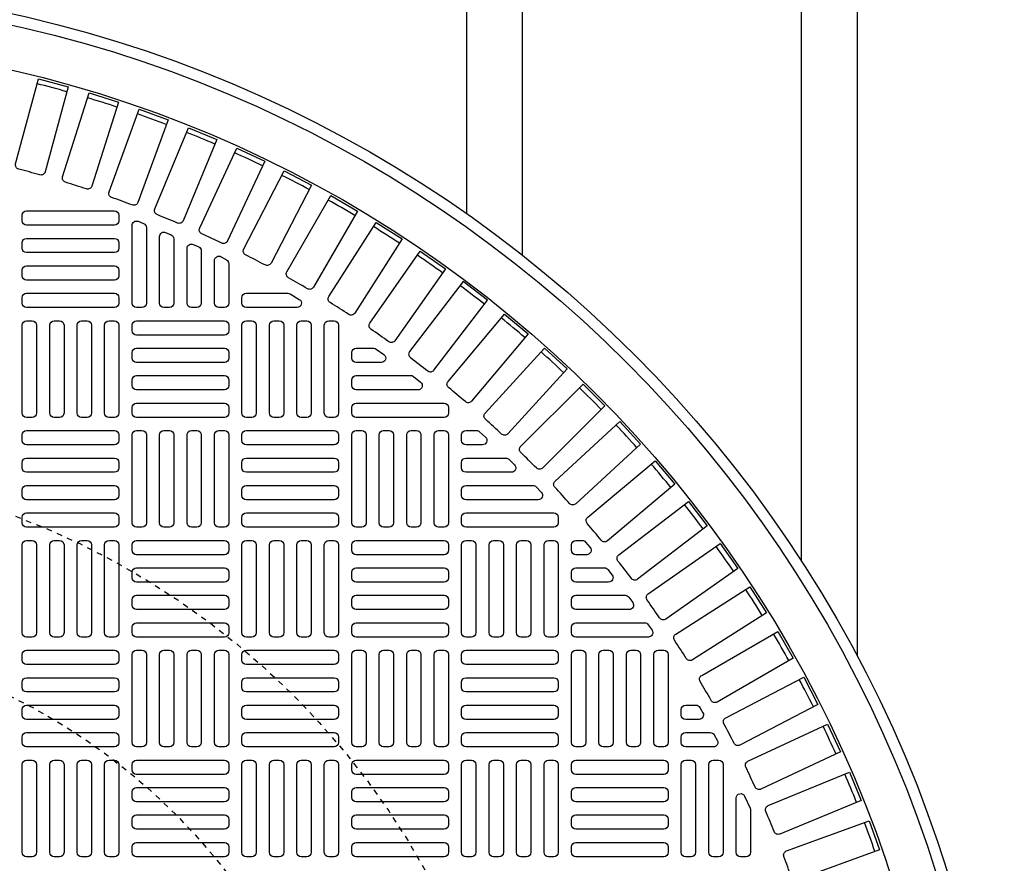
# Model space of a CAD drawing. Extents: x -169 to 6736, y -208 to 3022.
# Tile 632 of 656: x 5967 to 5985, y 1486 to 1501. Entities that reach past the tile are written whole.
import ezdxf

# ---------------------------------------------------------------- set-up
doc = ezdxf.new("R2010")
doc.units = 0
doc.header["$MEASUREMENT"] = 0
doc.linetypes.add('HIDDEN2', pattern=[0.28125, 0.1875, -0.09375])
doc.layers.get('DEFPOINTS').update_dxf_attribs({"linetype": 'CONTINUOUS'})
for name, color, linetype in [('TANK-MANHOLE-COVER-40', 2, 'CONTINUOUS'), ('TANK-MANHOLE-COVER-HATCH-40', 252, 'CONTINUOUS'), ('TANK-UST-RIB', 7, 'CONTINUOUS')]:
    doc.layers.add(name, color=color, linetype=linetype)

msp = doc.modelspace()

# ---------------------------------------------------------------- linework, layer by layer
at = {"layer": 'DEFPOINTS', "color": 8, "linetype": 'HIDDEN2', "ltscale": 0.125}
msp.add_circle((5962.40346, 1479.01916), 14, dxfattribs=at)
msp.add_circle((5962.40346, 1479.01916), 14, dxfattribs=at)
at = {"layer": 'DEFPOINTS', "color": 8, "linetype": 'HIDDEN2', "ltscale": 0.5}
msp.add_circle((5962.40346, 1479.01916), 11, dxfattribs=at)
msp.add_circle((5962.40346, 1479.01916), 11, dxfattribs=at)
at = {"layer": 'TANK-MANHOLE-COVER-40', "color": 4, "linetype": 'Continuous'}
msp.add_circle((5962.40422, 1479.01916), 22.63902, dxfattribs=at)
at = {"layer": 'TANK-MANHOLE-COVER-40', "color": 1, "linetype": 'Continuous'}
msp.add_circle((5962.40422, 1479.01916), 22.44094, dxfattribs=at)
at = {"layer": 'TANK-MANHOLE-COVER-40', "color": 2, "linetype": 'Continuous'}
msp.add_circle((5962.40422, 1479.01916), 21.65354, dxfattribs=at)
at = {"layer": 'TANK-MANHOLE-COVER-HATCH-40', "linetype": 'Continuous'}
for points in [[(5967.75956, 1498.24797, 0.00491171), (5967.38077, 1498.34947, -0.41709369), (5967.32434, 1498.4461), (5967.73218, 1499.96818), (5968.26458, 1499.82552), (5967.85674, 1498.30344, -0.41709369), (5967.75956, 1498.24797)], [(5968.59321, 1497.99607, 0.00491171), (5968.21921, 1498.11399, -0.41709369), (5968.16705, 1498.213), (5968.6409, 1499.71583), (5969.16657, 1499.55009), (5968.69272, 1498.04725, -0.41709369), (5968.59321, 1497.99607)], [(5969.41508, 1497.70805, 0.00491171), (5969.04658, 1497.84217, -0.41709369), (5968.99879, 1497.94336), (5969.53774, 1499.4241), (5970.05568, 1499.23558), (5969.51673, 1497.75484, -0.41709369), (5969.41508, 1497.70805)], [(5970.22361, 1497.38445, 0.00491171), (5969.86131, 1497.53452, -0.41709369), (5969.81798, 1497.63769), (5970.421, 1499.09352), (5970.93022, 1498.88259), (5970.3272, 1497.42677, -0.41709369), (5970.22361, 1497.38445)], [(5971.01725, 1497.0259, 0.00491171), (5970.66184, 1497.19163, -0.41709369), (5970.62305, 1497.29659), (5971.289, 1498.72472), (5971.78854, 1498.49178), (5971.12259, 1497.06365, -0.41709369), (5971.01725, 1497.0259)], [(5971.79449, 1496.63306, 0.00491171), (5971.44665, 1496.81414, -0.41709369), (5971.41248, 1496.92069), (5972.14009, 1498.31842), (5972.62899, 1498.06391), (5971.90138, 1496.66619, -0.41709369), (5971.79449, 1496.63306)], [(5972.55386, 1496.2067, 0.00491171), (5972.21425, 1496.40278, -0.41709369), (5972.18476, 1496.51072), (5972.97264, 1497.87538), (5973.44998, 1497.59979), (5972.66209, 1496.23513, -0.41709369), (5972.55386, 1496.2067)], [(5973.29391, 1495.74762, 0.00491171), (5972.96318, 1495.95832, -0.41709369), (5972.93842, 1496.06745), (5973.78508, 1497.39644), (5974.24994, 1497.10029), (5973.40328, 1495.7713, -0.41709369), (5973.29391, 1495.74762)], [(5974.01324, 1495.2567, 0.00491171), (5973.692, 1495.48163, -0.41709369), (5973.67203, 1495.59173), (5974.57585, 1496.88253), (5975.02735, 1496.56638), (5974.12353, 1495.27559, -0.41709369), (5974.01324, 1495.2567)], [(5974.71046, 1494.73486, 0.41709369), (5974.82147, 1494.74892), (5975.78074, 1495.99907), (5975.34346, 1496.3346), (5974.38419, 1495.08446, 0.41709369), (5974.39934, 1494.97359, -0.00491171), (5974.71046, 1494.73486)], [(5972.20241, 1496.12546, -0.1342636), (5972.24248, 1496.1145), (5972.40898, 1496.01608, -0.76325856), (5972.36892, 1495.86955), (5971.45934, 1495.86955), (5971.45934, 1495.86955, -0.41421356), (5971.3806, 1495.94829), (5971.3806, 1496.04672), (5971.3806, 1496.04672, -0.41421356), (5971.45934, 1496.12546), (5972.20241, 1496.12546)], [(5975.38425, 1494.18312, 0.00491171), (5975.08385, 1494.43519, -0.41709369), (5975.07355, 1494.54661), (5976.08643, 1495.75372), (5976.50866, 1495.39943), (5975.49578, 1494.19232, -0.41709369), (5975.38425, 1494.18312)], [(5973.7424, 1495.14121, -0.15754945), (5973.78848, 1495.12632), (5973.92488, 1495.02789, -0.72778796), (5973.87881, 1494.8853), (5973.42785, 1494.8853), (5973.42785, 1494.8853, -0.41421356), (5973.34911, 1494.96404), (5973.34911, 1495.06247), (5973.34911, 1495.06247, -0.41421356), (5973.42785, 1495.14121), (5973.7424, 1495.14121)], [(5974.4085, 1494.64908, -0.16819223), (5974.45719, 1494.63223), (5974.58231, 1494.5338, -0.71204699), (5974.53363, 1494.39318), (5973.42785, 1494.39318), (5973.42785, 1494.39318, -0.41421356), (5973.34911, 1494.47192), (5973.34911, 1494.57034), (5973.34911, 1494.57034, -0.41421356), (5973.42785, 1494.64908), (5974.43576, 1494.64908)], [(5976.65649, 1492.99413, 0.00491171), (5976.37919, 1493.27142, -0.41709369), (5976.37864, 1493.38332), (5977.49288, 1494.49756), (5977.88262, 1494.10782), (5976.76839, 1492.99358, -0.41709369), (5976.65649, 1492.99413)], [(5977.82025, 1491.69878, 0.00491171), (5977.56818, 1491.99919, -0.41709369), (5977.57738, 1492.11071), (5978.78449, 1493.1236), (5979.13879, 1492.70137), (5977.93168, 1491.68848, -0.41709369), (5977.82025, 1491.69878)], [(5978.86669, 1490.30694, 0.00491171), (5978.64176, 1490.62817, -0.41709369), (5978.66065, 1490.73847), (5979.95145, 1491.64229), (5980.26759, 1491.19079), (5978.97679, 1490.28696, -0.41709369), (5978.86669, 1490.30694)], [(5979.34339, 1489.57811, 0.00491171), (5979.13268, 1489.90885, -0.41709369), (5979.15637, 1490.01822), (5980.48536, 1490.86488), (5980.78151, 1490.40002), (5979.45252, 1489.55335, -0.41709369), (5979.34339, 1489.57811)], [(5979.78784, 1488.82919, 0.00491171), (5979.59176, 1489.1688, -0.41709369), (5979.62019, 1489.27703), (5980.98485, 1490.06491), (5981.26044, 1489.58758), (5979.89579, 1488.79969, -0.41709369), (5979.78784, 1488.82919)], [(5980.1992, 1488.06159, 0.00491171), (5980.01813, 1488.40943, -0.41709369), (5980.05125, 1488.51632), (5981.44898, 1489.24393), (5981.70348, 1488.75502), (5980.30576, 1488.02741, -0.41709369), (5980.1992, 1488.06159)], [(5980.57669, 1487.27677, 0.00491171), (5980.41096, 1487.63219, -0.41709369), (5980.44871, 1487.73752), (5981.87685, 1488.40347), (5982.10979, 1487.90393), (5980.68165, 1487.23798, -0.41709369), (5980.57669, 1487.27677)], [(5980.91959, 1486.47624, 0.00491171), (5980.76952, 1486.83854, -0.41709369), (5980.81183, 1486.94214), (5982.26765, 1487.54516), (5982.47858, 1487.03593), (5981.02276, 1486.43291, -0.41709369), (5980.91959, 1486.47624)], [(5980.49477, 1486.87946), (5980.49477, 1486.10577), (5980.49477, 1486.10577, -0.41421356), (5980.41603, 1486.02703), (5980.31761, 1486.02703), (5980.31761, 1486.02703, -0.41421356), (5980.23887, 1486.10577), (5980.23887, 1487.07957, -0.80700564), (5980.38933, 1487.11208), (5980.48775, 1486.89495, -0.10680341), (5980.49477, 1486.86244)], [(5981.22724, 1485.66152, 0.00491171), (5981.09311, 1486.03002, -0.41709369), (5981.13991, 1486.13167), (5982.62065, 1486.67061), (5982.80916, 1486.15267), (5981.32842, 1485.61373, -0.41709369), (5981.22724, 1485.66152)]]:
    msp.add_lwpolyline(points, format="xyb", dxfattribs=at)
at = {"layer": 'TANK-MANHOLE-COVER-HATCH-40', "linetype": 'Continuous', "flags": 128}
for points in [[(5969.17588, 1497.42467, -0.41421356), (5969.09714, 1497.34593), (5967.52233, 1497.34593, -0.41421356), (5967.44359, 1497.42467), (5967.44359, 1497.5231, -0.41421356), (5967.52233, 1497.60184), (5969.09714, 1497.60184, -0.41421356), (5969.17588, 1497.5231)], [(5969.17588, 1496.93255, -0.41421356), (5969.09714, 1496.85381), (5967.52233, 1496.85381, -0.41421356), (5967.44359, 1496.93255), (5967.44359, 1497.03097, -0.41421356), (5967.52233, 1497.10971), (5969.09714, 1497.10971, -0.41421356), (5969.17588, 1497.03097)], [(5969.17588, 1496.44042, -0.41421356), (5969.09714, 1496.36168), (5967.52233, 1496.36168, -0.41421356), (5967.44359, 1496.44042), (5967.44359, 1496.53884, -0.41421356), (5967.52233, 1496.61758), (5969.09714, 1496.61758, -0.41421356), (5969.17588, 1496.53884)], [(5969.17588, 1495.94829, -0.41421356), (5969.09714, 1495.86955), (5967.52233, 1495.86955, -0.41421356), (5967.44359, 1495.94829), (5967.44359, 1496.04672, -0.41421356), (5967.52233, 1496.12546), (5969.09714, 1496.12546, -0.41421356), (5969.17588, 1496.04672)], [(5967.52233, 1493.90105, -0.41421356), (5967.44359, 1493.97979), (5967.44359, 1495.55459, -0.41421356), (5967.52233, 1495.63333), (5967.62076, 1495.63333, -0.41421356), (5967.6995, 1495.55459), (5967.6995, 1493.97979, -0.41421356), (5967.62076, 1493.90105)], [(5968.01446, 1493.90105, -0.41421356), (5967.93572, 1493.97979), (5967.93572, 1495.55459, -0.41421356), (5968.01446, 1495.63333), (5968.11289, 1495.63333, -0.41421356), (5968.19163, 1495.55459), (5968.19163, 1493.97979, -0.41421356), (5968.11289, 1493.90105)], [(5968.50659, 1493.90105, -0.41421356), (5968.42785, 1493.97979), (5968.42785, 1495.55459, -0.41421356), (5968.50659, 1495.63333), (5968.60501, 1495.63333, -0.41421356), (5968.68375, 1495.55459), (5968.68375, 1493.97979, -0.41421356), (5968.60501, 1493.90105)], [(5968.99871, 1493.90105, -0.41421356), (5968.91997, 1493.97979), (5968.91997, 1495.55459, -0.41421356), (5968.99871, 1495.63333), (5969.09714, 1495.63333, -0.41421356), (5969.17588, 1495.55459), (5969.17588, 1493.97979, -0.41421356), (5969.09714, 1493.90105)], [(5969.4121, 1495.55459, -0.41421356), (5969.49084, 1495.63333), (5971.06564, 1495.63333, -0.41421356), (5971.14438, 1495.55459), (5971.14438, 1495.45617, -0.41421356), (5971.06564, 1495.37743), (5969.49084, 1495.37743, -0.41421356), (5969.4121, 1495.45617)], [(5971.45934, 1493.90105, -0.41421356), (5971.3806, 1493.97979), (5971.3806, 1495.55459, -0.41421356), (5971.45934, 1495.63333), (5971.55777, 1495.63333, -0.41421356), (5971.63651, 1495.55459), (5971.63651, 1493.97979, -0.41421356), (5971.55777, 1493.90105)], [(5971.95147, 1493.90105, -0.41421356), (5971.87273, 1493.97979), (5971.87273, 1495.55459, -0.41421356), (5971.95147, 1495.63333), (5972.04989, 1495.63333, -0.41421356), (5972.12863, 1495.55459), (5972.12863, 1493.97979, -0.41421356), (5972.04989, 1493.90105)], [(5972.44359, 1493.90105, -0.41421356), (5972.36485, 1493.97979), (5972.36485, 1495.55459, -0.41421356), (5972.44359, 1495.63333), (5972.54202, 1495.63333, -0.41421356), (5972.62076, 1495.55459), (5972.62076, 1493.97979, -0.41421356), (5972.54202, 1493.90105)], [(5972.93572, 1493.90105, -0.41421356), (5972.85698, 1493.97979), (5972.85698, 1495.55459, -0.41421356), (5972.93572, 1495.63333), (5973.03414, 1495.63333, -0.41421356), (5973.11289, 1495.55459), (5973.11289, 1493.97979, -0.41421356), (5973.03414, 1493.90105)], [(5969.4121, 1495.06247, -0.41421356), (5969.49084, 1495.14121), (5971.06564, 1495.14121, -0.41421356), (5971.14438, 1495.06247), (5971.14438, 1494.96404, -0.41421356), (5971.06564, 1494.8853), (5969.49084, 1494.8853, -0.41421356), (5969.4121, 1494.96404)], [(5969.4121, 1494.57034, -0.41421356), (5969.49084, 1494.64908), (5971.06564, 1494.64908, -0.41421356), (5971.14438, 1494.57034), (5971.14438, 1494.47192, -0.41421356), (5971.06564, 1494.39318), (5969.49084, 1494.39318, -0.41421356), (5969.4121, 1494.47192)], [(5969.4121, 1494.07821, -0.41421356), (5969.49084, 1494.15695), (5971.06564, 1494.15695, -0.41421356), (5971.14438, 1494.07821), (5971.14438, 1493.97979, -0.41421356), (5971.06564, 1493.90105), (5969.49084, 1493.90105, -0.41421356), (5969.4121, 1493.97979)], [(5969.17588, 1493.48766, -0.41421356), (5969.09714, 1493.40892), (5967.52233, 1493.40892, -0.41421356), (5967.44359, 1493.48766), (5967.44359, 1493.58609, -0.41421356), (5967.52233, 1493.66483), (5969.09714, 1493.66483, -0.41421356), (5969.17588, 1493.58609)], [(5969.49084, 1491.93255, -0.41421356), (5969.4121, 1492.01129), (5969.4121, 1493.58609, -0.41421356), (5969.49084, 1493.66483), (5969.58926, 1493.66483, -0.41421356), (5969.668, 1493.58609), (5969.668, 1492.01129, -0.41421356), (5969.58926, 1491.93255)], [(5969.98296, 1491.93255, -0.41421356), (5969.90422, 1492.01129), (5969.90422, 1493.58609, -0.41421356), (5969.98296, 1493.66483), (5970.08139, 1493.66483, -0.41421356), (5970.16013, 1493.58609), (5970.16013, 1492.01129, -0.41421356), (5970.08139, 1491.93255)], [(5970.47509, 1491.93255, -0.41421356), (5970.39635, 1492.01129), (5970.39635, 1493.58609, -0.41421356), (5970.47509, 1493.66483), (5970.57352, 1493.66483, -0.41421356), (5970.65226, 1493.58609), (5970.65226, 1492.01129, -0.41421356), (5970.57352, 1491.93255)], [(5970.96722, 1491.93255, -0.41421356), (5970.88848, 1492.01129), (5970.88848, 1493.58609, -0.41421356), (5970.96722, 1493.66483), (5971.06564, 1493.66483, -0.41421356), (5971.14438, 1493.58609), (5971.14438, 1492.01129, -0.41421356), (5971.06564, 1491.93255)], [(5973.11289, 1493.48766, -0.41421356), (5973.03414, 1493.40892), (5971.45934, 1493.40892, -0.41421356), (5971.3806, 1493.48766), (5971.3806, 1493.58609, -0.41421356), (5971.45934, 1493.66483), (5973.03414, 1493.66483, -0.41421356), (5973.11289, 1493.58609)], [(5973.42785, 1491.93255, -0.41421356), (5973.34911, 1492.01129), (5973.34911, 1493.58609, -0.41421356), (5973.42785, 1493.66483), (5973.52627, 1493.66483, -0.41421356), (5973.60501, 1493.58609), (5973.60501, 1492.01129, -0.41421356), (5973.52627, 1491.93255)], [(5973.91997, 1491.93255, -0.41421356), (5973.84123, 1492.01129), (5973.84123, 1493.58609, -0.41421356), (5973.91997, 1493.66483), (5974.0184, 1493.66483, -0.41421356), (5974.09714, 1493.58609), (5974.09714, 1492.01129, -0.41421356), (5974.0184, 1491.93255)], [(5974.4121, 1491.93255, -0.41421356), (5974.33336, 1492.01129), (5974.33336, 1493.58609, -0.41421356), (5974.4121, 1493.66483), (5974.51052, 1493.66483, -0.41421356), (5974.58926, 1493.58609), (5974.58926, 1492.01129, -0.41421356), (5974.51052, 1491.93255)], [(5974.90422, 1491.93255, -0.41421356), (5974.82548, 1492.01129), (5974.82548, 1493.58609, -0.41421356), (5974.90422, 1493.66483), (5975.00265, 1493.66483, -0.41421356), (5975.08139, 1493.58609), (5975.08139, 1492.01129, -0.41421356), (5975.00265, 1491.93255)], [(5969.17588, 1492.99554, -0.41421356), (5969.09714, 1492.9168), (5967.52233, 1492.9168, -0.41421356), (5967.44359, 1492.99554), (5967.44359, 1493.09396, -0.41421356), (5967.52233, 1493.1727), (5969.09714, 1493.1727, -0.41421356), (5969.17588, 1493.09396)], [(5973.11289, 1492.99554, -0.41421356), (5973.03414, 1492.9168), (5971.45934, 1492.9168, -0.41421356), (5971.3806, 1492.99554), (5971.3806, 1493.09396, -0.41421356), (5971.45934, 1493.1727), (5973.03414, 1493.1727, -0.41421356), (5973.11289, 1493.09396)], [(5969.17588, 1492.50341, -0.41421356), (5969.09714, 1492.42467), (5967.52233, 1492.42467, -0.41421356), (5967.44359, 1492.50341), (5967.44359, 1492.60184, -0.41421356), (5967.52233, 1492.68058), (5969.09714, 1492.68058, -0.41421356), (5969.17588, 1492.60184)], [(5973.11289, 1492.50341, -0.41421356), (5973.03414, 1492.42467), (5971.45934, 1492.42467, -0.41421356), (5971.3806, 1492.50341), (5971.3806, 1492.60184, -0.41421356), (5971.45934, 1492.68058), (5973.03414, 1492.68058, -0.41421356), (5973.11289, 1492.60184)], [(5969.17588, 1492.01129, -0.41421356), (5969.09714, 1491.93255), (5967.52233, 1491.93255, -0.41421356), (5967.44359, 1492.01129), (5967.44359, 1492.10971, -0.41421356), (5967.52233, 1492.18845), (5969.09714, 1492.18845, -0.41421356), (5969.17588, 1492.10971)], [(5973.11289, 1492.01129, -0.41421356), (5973.03414, 1491.93255), (5971.45934, 1491.93255, -0.41421356), (5971.3806, 1492.01129), (5971.3806, 1492.10971, -0.41421356), (5971.45934, 1492.18845), (5973.03414, 1492.18845, -0.41421356), (5973.11289, 1492.10971)], [(5967.52233, 1489.96404, -0.41421356), (5967.44359, 1490.04278), (5967.44359, 1491.61758, -0.41421356), (5967.52233, 1491.69632), (5967.62076, 1491.69632, -0.41421356), (5967.6995, 1491.61758), (5967.6995, 1490.04278, -0.41421356), (5967.62076, 1489.96404)], [(5968.01446, 1489.96404, -0.41421356), (5967.93572, 1490.04278), (5967.93572, 1491.61758, -0.41421356), (5968.01446, 1491.69632), (5968.11289, 1491.69632, -0.41421356), (5968.19163, 1491.61758), (5968.19163, 1490.04278, -0.41421356), (5968.11289, 1489.96404)], [(5968.50659, 1489.96404, -0.41421356), (5968.42785, 1490.04278), (5968.42785, 1491.61758, -0.41421356), (5968.50659, 1491.69632), (5968.60501, 1491.69632, -0.41421356), (5968.68375, 1491.61758), (5968.68375, 1490.04278, -0.41421356), (5968.60501, 1489.96404)], [(5968.99871, 1489.96404, -0.41421356), (5968.91997, 1490.04278), (5968.91997, 1491.61758, -0.41421356), (5968.99871, 1491.69632), (5969.09714, 1491.69632, -0.41421356), (5969.17588, 1491.61758), (5969.17588, 1490.04278, -0.41421356), (5969.09714, 1489.96404)], [(5969.4121, 1491.61758, -0.41421356), (5969.49084, 1491.69632), (5971.06564, 1491.69632, -0.41421356), (5971.14438, 1491.61758), (5971.14438, 1491.51916, -0.41421356), (5971.06564, 1491.44042), (5969.49084, 1491.44042, -0.41421356), (5969.4121, 1491.51916)], [(5971.45934, 1489.96404, -0.41421356), (5971.3806, 1490.04278), (5971.3806, 1491.61758, -0.41421356), (5971.45934, 1491.69632), (5971.55777, 1491.69632, -0.41421356), (5971.63651, 1491.61758), (5971.63651, 1490.04278, -0.41421356), (5971.55777, 1489.96404)], [(5971.95147, 1489.96404, -0.41421356), (5971.87273, 1490.04278), (5971.87273, 1491.61758, -0.41421356), (5971.95147, 1491.69632), (5972.04989, 1491.69632, -0.41421356), (5972.12863, 1491.61758), (5972.12863, 1490.04278, -0.41421356), (5972.04989, 1489.96404)], [(5972.44359, 1489.96404, -0.41421356), (5972.36485, 1490.04278), (5972.36485, 1491.61758, -0.41421356), (5972.44359, 1491.69632), (5972.54202, 1491.69632, -0.41421356), (5972.62076, 1491.61758), (5972.62076, 1490.04278, -0.41421356), (5972.54202, 1489.96404)], [(5972.93572, 1489.96404, -0.41421356), (5972.85698, 1490.04278), (5972.85698, 1491.61758, -0.41421356), (5972.93572, 1491.69632), (5973.03414, 1491.69632, -0.41421356), (5973.11289, 1491.61758), (5973.11289, 1490.04278, -0.41421356), (5973.03414, 1489.96404)], [(5973.34911, 1491.61758, -0.41421356), (5973.42785, 1491.69632), (5975.00265, 1491.69632, -0.41421356), (5975.08139, 1491.61758), (5975.08139, 1491.51916, -0.41421356), (5975.00265, 1491.44042), (5973.42785, 1491.44042, -0.41421356), (5973.34911, 1491.51916)], [(5975.39635, 1489.96404, -0.41421356), (5975.31761, 1490.04278), (5975.31761, 1491.61758, -0.41421356), (5975.39635, 1491.69632), (5975.49477, 1491.69632, -0.41421356), (5975.57352, 1491.61758), (5975.57352, 1490.04278, -0.41421356), (5975.49477, 1489.96404)], [(5975.88848, 1489.96404, -0.41421356), (5975.80974, 1490.04278), (5975.80974, 1491.61758, -0.41421356), (5975.88848, 1491.69632), (5975.9869, 1491.69632, -0.41421356), (5976.06564, 1491.61758), (5976.06564, 1490.04278, -0.41421356), (5975.9869, 1489.96404)], [(5976.3806, 1489.96404, -0.41421356), (5976.30186, 1490.04278), (5976.30186, 1491.61758, -0.41421356), (5976.3806, 1491.69632), (5976.47903, 1491.69632, -0.41421356), (5976.55777, 1491.61758), (5976.55777, 1490.04278, -0.41421356), (5976.47903, 1489.96404)], [(5976.87273, 1489.96404, -0.41421356), (5976.79399, 1490.04278), (5976.79399, 1491.61758, -0.41421356), (5976.87273, 1491.69632), (5976.97115, 1491.69632, -0.41421356), (5977.04989, 1491.61758), (5977.04989, 1490.04278, -0.41421356), (5976.97115, 1489.96404)], [(5969.4121, 1491.12546, -0.41421356), (5969.49084, 1491.2042), (5971.06564, 1491.2042, -0.41421356), (5971.14438, 1491.12546), (5971.14438, 1491.02703, -0.41421356), (5971.06564, 1490.94829), (5969.49084, 1490.94829, -0.41421356), (5969.4121, 1491.02703)], [(5973.34911, 1491.12546, -0.41421356), (5973.42785, 1491.2042), (5975.00265, 1491.2042, -0.41421356), (5975.08139, 1491.12546), (5975.08139, 1491.02703, -0.41421356), (5975.00265, 1490.94829), (5973.42785, 1490.94829, -0.41421356), (5973.34911, 1491.02703)], [(5969.4121, 1490.63333, -0.41421356), (5969.49084, 1490.71207), (5971.06564, 1490.71207, -0.41421356), (5971.14438, 1490.63333), (5971.14438, 1490.53491, -0.41421356), (5971.06564, 1490.45617), (5969.49084, 1490.45617, -0.41421356), (5969.4121, 1490.53491)], [(5973.34911, 1490.63333, -0.41421356), (5973.42785, 1490.71207), (5975.00265, 1490.71207, -0.41421356), (5975.08139, 1490.63333), (5975.08139, 1490.53491, -0.41421356), (5975.00265, 1490.45617), (5973.42785, 1490.45617, -0.41421356), (5973.34911, 1490.53491)], [(5969.4121, 1490.14121, -0.41421356), (5969.49084, 1490.21995), (5971.06564, 1490.21995, -0.41421356), (5971.14438, 1490.14121), (5971.14438, 1490.04278, -0.41421356), (5971.06564, 1489.96404), (5969.49084, 1489.96404, -0.41421356), (5969.4121, 1490.04278)], [(5973.34911, 1490.14121, -0.41421356), (5973.42785, 1490.21995), (5975.00265, 1490.21995, -0.41421356), (5975.08139, 1490.14121), (5975.08139, 1490.04278, -0.41421356), (5975.00265, 1489.96404), (5973.42785, 1489.96404, -0.41421356), (5973.34911, 1490.04278)], [(5969.17588, 1489.55066, -0.41421356), (5969.09714, 1489.47192), (5967.52233, 1489.47192, -0.41421356), (5967.44359, 1489.55066), (5967.44359, 1489.64908, -0.41421356), (5967.52233, 1489.72782), (5969.09714, 1489.72782, -0.41421356), (5969.17588, 1489.64908)], [(5969.49084, 1487.99554, -0.41421356), (5969.4121, 1488.07428), (5969.4121, 1489.64908, -0.41421356), (5969.49084, 1489.72782), (5969.58926, 1489.72782, -0.41421356), (5969.668, 1489.64908), (5969.668, 1488.07428, -0.41421356), (5969.58926, 1487.99554)], [(5969.98296, 1487.99554, -0.41421356), (5969.90422, 1488.07428), (5969.90422, 1489.64908, -0.41421356), (5969.98296, 1489.72782), (5970.08139, 1489.72782, -0.41421356), (5970.16013, 1489.64908), (5970.16013, 1488.07428, -0.41421356), (5970.08139, 1487.99554)], [(5970.47509, 1487.99554, -0.41421356), (5970.39635, 1488.07428), (5970.39635, 1489.64908, -0.41421356), (5970.47509, 1489.72782), (5970.57352, 1489.72782, -0.41421356), (5970.65226, 1489.64908), (5970.65226, 1488.07428, -0.41421356), (5970.57352, 1487.99554)], [(5970.96722, 1487.99554, -0.41421356), (5970.88848, 1488.07428), (5970.88848, 1489.64908, -0.41421356), (5970.96722, 1489.72782), (5971.06564, 1489.72782, -0.41421356), (5971.14438, 1489.64908), (5971.14438, 1488.07428, -0.41421356), (5971.06564, 1487.99554)], [(5973.11289, 1489.55066, -0.41421356), (5973.03414, 1489.47192), (5971.45934, 1489.47192, -0.41421356), (5971.3806, 1489.55066), (5971.3806, 1489.64908, -0.41421356), (5971.45934, 1489.72782), (5973.03414, 1489.72782, -0.41421356), (5973.11289, 1489.64908)], [(5973.42785, 1487.99554, -0.41421356), (5973.34911, 1488.07428), (5973.34911, 1489.64908, -0.41421356), (5973.42785, 1489.72782), (5973.52627, 1489.72782, -0.41421356), (5973.60501, 1489.64908), (5973.60501, 1488.07428, -0.41421356), (5973.52627, 1487.99554)], [(5973.91997, 1487.99554, -0.41421356), (5973.84123, 1488.07428), (5973.84123, 1489.64908, -0.41421356), (5973.91997, 1489.72782), (5974.0184, 1489.72782, -0.41421356), (5974.09714, 1489.64908), (5974.09714, 1488.07428, -0.41421356), (5974.0184, 1487.99554)], [(5974.4121, 1487.99554, -0.41421356), (5974.33336, 1488.07428), (5974.33336, 1489.64908, -0.41421356), (5974.4121, 1489.72782), (5974.51052, 1489.72782, -0.41421356), (5974.58926, 1489.64908), (5974.58926, 1488.07428, -0.41421356), (5974.51052, 1487.99554)], [(5974.90422, 1487.99554, -0.41421356), (5974.82548, 1488.07428), (5974.82548, 1489.64908, -0.41421356), (5974.90422, 1489.72782), (5975.00265, 1489.72782, -0.41421356), (5975.08139, 1489.64908), (5975.08139, 1488.07428, -0.41421356), (5975.00265, 1487.99554)], [(5977.04989, 1489.55066, -0.41421356), (5976.97115, 1489.47192), (5975.39635, 1489.47192, -0.41421356), (5975.31761, 1489.55066), (5975.31761, 1489.64908, -0.41421356), (5975.39635, 1489.72782), (5976.97115, 1489.72782, -0.41421356), (5977.04989, 1489.64908)], [(5977.36485, 1487.99554, -0.41421356), (5977.28611, 1488.07428), (5977.28611, 1489.64908, -0.41421356), (5977.36485, 1489.72782), (5977.46328, 1489.72782, -0.41421356), (5977.54202, 1489.64908), (5977.54202, 1488.07428, -0.41421356), (5977.46328, 1487.99554)], [(5977.85698, 1487.99554, -0.41421356), (5977.77824, 1488.07428), (5977.77824, 1489.64908, -0.41421356), (5977.85698, 1489.72782), (5977.9554, 1489.72782, -0.41421356), (5978.03414, 1489.64908), (5978.03414, 1488.07428, -0.41421356), (5977.9554, 1487.99554)], [(5978.34911, 1487.99554, -0.41421356), (5978.27037, 1488.07428), (5978.27037, 1489.64908, -0.41421356), (5978.34911, 1489.72782), (5978.44753, 1489.72782, -0.41421356), (5978.52627, 1489.64908), (5978.52627, 1488.07428, -0.41421356), (5978.44753, 1487.99554)], [(5978.84123, 1487.99554, -0.41421356), (5978.76249, 1488.07428), (5978.76249, 1489.64908, -0.41421356), (5978.84123, 1489.72782), (5978.93966, 1489.72782, -0.41421356), (5979.0184, 1489.64908), (5979.0184, 1488.07428, -0.41421356), (5978.93966, 1487.99554)], [(5969.17588, 1489.05853, -0.41421356), (5969.09714, 1488.97979), (5967.52233, 1488.97979, -0.41421356), (5967.44359, 1489.05853), (5967.44359, 1489.15695, -0.41421356), (5967.52233, 1489.23569), (5969.09714, 1489.23569, -0.41421356), (5969.17588, 1489.15695)], [(5973.11289, 1489.05853, -0.41421356), (5973.03414, 1488.97979), (5971.45934, 1488.97979, -0.41421356), (5971.3806, 1489.05853), (5971.3806, 1489.15695, -0.41421356), (5971.45934, 1489.23569), (5973.03414, 1489.23569, -0.41421356), (5973.11289, 1489.15695)], [(5977.04989, 1489.05853, -0.41421356), (5976.97115, 1488.97979), (5975.39635, 1488.97979, -0.41421356), (5975.31761, 1489.05853), (5975.31761, 1489.15695, -0.41421356), (5975.39635, 1489.23569), (5976.97115, 1489.23569, -0.41421356), (5977.04989, 1489.15695)], [(5969.17588, 1488.5664, -0.41421356), (5969.09714, 1488.48766), (5967.52233, 1488.48766, -0.41421356), (5967.44359, 1488.5664), (5967.44359, 1488.66483, -0.41421356), (5967.52233, 1488.74357), (5969.09714, 1488.74357, -0.41421356), (5969.17588, 1488.66483)], [(5973.11289, 1488.5664, -0.41421356), (5973.03414, 1488.48766), (5971.45934, 1488.48766, -0.41421356), (5971.3806, 1488.5664), (5971.3806, 1488.66483, -0.41421356), (5971.45934, 1488.74357), (5973.03414, 1488.74357, -0.41421356), (5973.11289, 1488.66483)], [(5977.04989, 1488.5664, -0.41421356), (5976.97115, 1488.48766), (5975.39635, 1488.48766, -0.41421356), (5975.31761, 1488.5664), (5975.31761, 1488.66483, -0.41421356), (5975.39635, 1488.74357), (5976.97115, 1488.74357, -0.41421356), (5977.04989, 1488.66483)], [(5969.17588, 1488.07428, -0.41421356), (5969.09714, 1487.99554), (5967.52233, 1487.99554, -0.41421356), (5967.44359, 1488.07428), (5967.44359, 1488.1727, -0.41421356), (5967.52233, 1488.25144), (5969.09714, 1488.25144, -0.41421356), (5969.17588, 1488.1727)], [(5973.11289, 1488.07428, -0.41421356), (5973.03414, 1487.99554), (5971.45934, 1487.99554, -0.41421356), (5971.3806, 1488.07428), (5971.3806, 1488.1727, -0.41421356), (5971.45934, 1488.25144), (5973.03414, 1488.25144, -0.41421356), (5973.11289, 1488.1727)], [(5977.04989, 1488.07428, -0.41421356), (5976.97115, 1487.99554), (5975.39635, 1487.99554, -0.41421356), (5975.31761, 1488.07428), (5975.31761, 1488.1727, -0.41421356), (5975.39635, 1488.25144), (5976.97115, 1488.25144, -0.41421356), (5977.04989, 1488.1727)], [(5967.52233, 1486.02703, -0.41421356), (5967.44359, 1486.10577), (5967.44359, 1487.68058, -0.41421356), (5967.52233, 1487.75932), (5967.62076, 1487.75932, -0.41421356), (5967.6995, 1487.68058), (5967.6995, 1486.10577, -0.41421356), (5967.62076, 1486.02703)], [(5968.01446, 1486.02703, -0.41421356), (5967.93572, 1486.10577), (5967.93572, 1487.68058, -0.41421356), (5968.01446, 1487.75932), (5968.11289, 1487.75932, -0.41421356), (5968.19163, 1487.68058), (5968.19163, 1486.10577, -0.41421356), (5968.11289, 1486.02703)], [(5968.50659, 1486.02703, -0.41421356), (5968.42785, 1486.10577), (5968.42785, 1487.68058, -0.41421356), (5968.50659, 1487.75932), (5968.60501, 1487.75932, -0.41421356), (5968.68375, 1487.68058), (5968.68375, 1486.10577, -0.41421356), (5968.60501, 1486.02703)], [(5968.99871, 1486.02703, -0.41421356), (5968.91997, 1486.10577), (5968.91997, 1487.68058, -0.41421356), (5968.99871, 1487.75932), (5969.09714, 1487.75932, -0.41421356), (5969.17588, 1487.68058), (5969.17588, 1486.10577, -0.41421356), (5969.09714, 1486.02703)], [(5969.4121, 1487.68058, -0.41421356), (5969.49084, 1487.75932), (5971.06564, 1487.75932, -0.41421356), (5971.14438, 1487.68058), (5971.14438, 1487.58215, -0.41421356), (5971.06564, 1487.50341), (5969.49084, 1487.50341, -0.41421356), (5969.4121, 1487.58215)], [(5971.45934, 1486.02703, -0.41421356), (5971.3806, 1486.10577), (5971.3806, 1487.68058, -0.41421356), (5971.45934, 1487.75932), (5971.55777, 1487.75932, -0.41421356), (5971.63651, 1487.68058), (5971.63651, 1486.10577, -0.41421356), (5971.55777, 1486.02703)], [(5971.95147, 1486.02703, -0.41421356), (5971.87273, 1486.10577), (5971.87273, 1487.68058, -0.41421356), (5971.95147, 1487.75932), (5972.04989, 1487.75932, -0.41421356), (5972.12863, 1487.68058), (5972.12863, 1486.10577, -0.41421356), (5972.04989, 1486.02703)], [(5972.44359, 1486.02703, -0.41421356), (5972.36485, 1486.10577), (5972.36485, 1487.68058, -0.41421356), (5972.44359, 1487.75932), (5972.54202, 1487.75932, -0.41421356), (5972.62076, 1487.68058), (5972.62076, 1486.10577, -0.41421356), (5972.54202, 1486.02703)], [(5972.93572, 1486.02703, -0.41421356), (5972.85698, 1486.10577), (5972.85698, 1487.68058, -0.41421356), (5972.93572, 1487.75932), (5973.03414, 1487.75932, -0.41421356), (5973.11289, 1487.68058), (5973.11289, 1486.10577, -0.41421356), (5973.03414, 1486.02703)], [(5973.34911, 1487.68058, -0.41421356), (5973.42785, 1487.75932), (5975.00265, 1487.75932, -0.41421356), (5975.08139, 1487.68058), (5975.08139, 1487.58215, -0.41421356), (5975.00265, 1487.50341), (5973.42785, 1487.50341, -0.41421356), (5973.34911, 1487.58215)], [(5975.39635, 1486.02703, -0.41421356), (5975.31761, 1486.10577), (5975.31761, 1487.68058, -0.41421356), (5975.39635, 1487.75932), (5975.49477, 1487.75932, -0.41421356), (5975.57352, 1487.68058), (5975.57352, 1486.10577, -0.41421356), (5975.49477, 1486.02703)], [(5975.88848, 1486.02703, -0.41421356), (5975.80974, 1486.10577), (5975.80974, 1487.68058, -0.41421356), (5975.88848, 1487.75932), (5975.9869, 1487.75932, -0.41421356), (5976.06564, 1487.68058), (5976.06564, 1486.10577, -0.41421356), (5975.9869, 1486.02703)], [(5976.3806, 1486.02703, -0.41421356), (5976.30186, 1486.10577), (5976.30186, 1487.68058, -0.41421356), (5976.3806, 1487.75932), (5976.47903, 1487.75932, -0.41421356), (5976.55777, 1487.68058), (5976.55777, 1486.10577, -0.41421356), (5976.47903, 1486.02703)], [(5976.87273, 1486.02703, -0.41421356), (5976.79399, 1486.10577), (5976.79399, 1487.68058, -0.41421356), (5976.87273, 1487.75932), (5976.97115, 1487.75932, -0.41421356), (5977.04989, 1487.68058), (5977.04989, 1486.10577, -0.41421356), (5976.97115, 1486.02703)], [(5977.28611, 1487.68058, -0.41421356), (5977.36485, 1487.75932), (5978.93966, 1487.75932, -0.41421356), (5979.0184, 1487.68058), (5979.0184, 1487.58215, -0.41421356), (5978.93966, 1487.50341), (5977.36485, 1487.50341, -0.41421356), (5977.28611, 1487.58215)], [(5969.4121, 1487.18845, -0.41421356), (5969.49084, 1487.26719), (5971.06564, 1487.26719, -0.41421356), (5971.14438, 1487.18845), (5971.14438, 1487.09003, -0.41421356), (5971.06564, 1487.01129), (5969.49084, 1487.01129, -0.41421356), (5969.4121, 1487.09003)], [(5973.34911, 1487.18845, -0.41421356), (5973.42785, 1487.26719), (5975.00265, 1487.26719, -0.41421356), (5975.08139, 1487.18845), (5975.08139, 1487.09003, -0.41421356), (5975.00265, 1487.01129), (5973.42785, 1487.01129, -0.41421356), (5973.34911, 1487.09003)], [(5977.28611, 1487.18845, -0.41421356), (5977.36485, 1487.26719), (5978.93966, 1487.26719, -0.41421356), (5979.0184, 1487.18845), (5979.0184, 1487.09003, -0.41421356), (5978.93966, 1487.01129), (5977.36485, 1487.01129, -0.41421356), (5977.28611, 1487.09003)], [(5969.4121, 1486.69632, -0.41421356), (5969.49084, 1486.77506), (5971.06564, 1486.77506, -0.41421356), (5971.14438, 1486.69632), (5971.14438, 1486.5979, -0.41421356), (5971.06564, 1486.51916), (5969.49084, 1486.51916, -0.41421356), (5969.4121, 1486.5979)], [(5973.34911, 1486.69632, -0.41421356), (5973.42785, 1486.77506), (5975.00265, 1486.77506, -0.41421356), (5975.08139, 1486.69632), (5975.08139, 1486.5979, -0.41421356), (5975.00265, 1486.51916), (5973.42785, 1486.51916, -0.41421356), (5973.34911, 1486.5979)], [(5977.28611, 1486.69632, -0.41421356), (5977.36485, 1486.77506), (5978.93966, 1486.77506, -0.41421356), (5979.0184, 1486.69632), (5979.0184, 1486.5979, -0.41421356), (5978.93966, 1486.51916), (5977.36485, 1486.51916, -0.41421356), (5977.28611, 1486.5979)], [(5969.4121, 1486.2042, -0.41421356), (5969.49084, 1486.28294), (5971.06564, 1486.28294, -0.41421356), (5971.14438, 1486.2042), (5971.14438, 1486.10577, -0.41421356), (5971.06564, 1486.02703), (5969.49084, 1486.02703, -0.41421356), (5969.4121, 1486.10577)], [(5973.34911, 1486.2042, -0.41421356), (5973.42785, 1486.28294), (5975.00265, 1486.28294, -0.41421356), (5975.08139, 1486.2042), (5975.08139, 1486.10577, -0.41421356), (5975.00265, 1486.02703), (5973.42785, 1486.02703, -0.41421356), (5973.34911, 1486.10577)], [(5977.28611, 1486.2042, -0.41421356), (5977.36485, 1486.28294), (5978.93966, 1486.28294, -0.41421356), (5979.0184, 1486.2042), (5979.0184, 1486.10577, -0.41421356), (5978.93966, 1486.02703), (5977.36485, 1486.02703, -0.41421356), (5977.28611, 1486.10577)]]:
    msp.add_lwpolyline(points, format="xyb", close=True, dxfattribs=at)
at = {"layer": 'TANK-MANHOLE-COVER-HATCH-40', "linetype": 'Continuous'}
for points in [[(5969.49084, 1495.86955, -0.41421356), (5969.4121, 1495.94829), (5969.4121, 1497.34166, -0.52729524), (5969.51932, 1497.41506), (5969.61775, 1497.37687, -0.30950451), (5969.668, 1497.30346), (5969.668, 1495.94829), (5969.668, 1495.94829, -0.41421356), (5969.58926, 1495.86955), (5969.49084, 1495.86955)], [(5969.98296, 1495.86955, -0.41421356), (5969.90422, 1495.94829), (5969.90422, 1497.14363, -0.53592322), (5970.01342, 1497.21624), (5970.11184, 1497.17496, -0.30214843), (5970.16013, 1497.10235), (5970.16013, 1495.94829), (5970.16013, 1495.94829, -0.41421356), (5970.08139, 1495.86955), (5969.98296, 1495.86955)], [(5970.47509, 1495.86955, -0.41421356), (5970.39635, 1495.94829), (5970.39635, 1496.92989, -0.54471323), (5970.50751, 1497.00164), (5970.60593, 1496.95718, -0.2947387), (5970.65226, 1496.88542), (5970.65226, 1495.94829), (5970.65226, 1495.94829, -0.41421356), (5970.57352, 1495.86955), (5970.47509, 1495.86955)], [(5971.14438, 1496.65595), (5971.14438, 1495.94829), (5971.14438, 1495.94829, -0.41421356), (5971.06564, 1495.86955), (5970.96722, 1495.86955), (5970.96722, 1495.86955, -0.41421356), (5970.88848, 1495.94829), (5970.88848, 1496.71277, -0.57735027), (5971.00659, 1496.78097), (5971.10501, 1496.72414, -0.26794919)], [(5975.73879, 1493.97921), (5976.80336, 1495.14099), (5977.20973, 1494.76861), (5976.14516, 1493.60683, -0.41709369), (5976.03334, 1493.6025, 0.00491171), (5975.74422, 1493.86744, -0.41709369)], [(5973.34911, 1494.07821, -0.41421356), (5973.42785, 1494.15695), (5975.00265, 1494.15695, -0.41421356), (5975.08139, 1494.07821), (5975.08139, 1493.97979, -0.41421356), (5975.00265, 1493.90105), (5973.42785, 1493.90105, -0.41421356), (5973.34911, 1493.97979)], [(5976.9919, 1492.76009), (5978.15368, 1493.82467), (5978.52605, 1493.4183), (5977.36427, 1492.35372, -0.41709369), (5977.2525, 1492.35915, 0.00491171), (5976.98757, 1492.64828, -0.41709369)], [(5975.39635, 1493.66483), (5975.58551, 1493.66483, -0.1880618), (5975.63881, 1493.64405), (5975.74584, 1493.54562, -0.68341411), (5975.69254, 1493.40892), (5975.39635, 1493.40892), (5975.39635, 1493.40892, -0.41421356), (5975.31761, 1493.48766), (5975.31761, 1493.58609), (5975.31761, 1493.58609, -0.41421356)], [(5975.39635, 1493.1727), (5976.10976, 1493.1727, -0.19743793), (5976.16512, 1493.14996), (5976.26467, 1493.05153, -0.67023271), (5976.20931, 1492.9168), (5975.39635, 1492.9168), (5975.39635, 1492.9168, -0.41421356), (5975.31761, 1492.99554), (5975.31761, 1493.09396), (5975.31761, 1493.09396, -0.41421356)], [(5975.39635, 1492.68058), (5976.59762, 1492.68058, -0.20651443), (5976.6549, 1492.65586), (5976.74774, 1492.55744, -0.6576677), (5976.69046, 1492.42467), (5975.39635, 1492.42467), (5975.39635, 1492.42467, -0.41421356), (5975.31761, 1492.50341), (5975.31761, 1492.60184), (5975.31761, 1492.60184, -0.41421356)], [(5978.35903, 1491.01378, 0.00491946), (5978.11993, 1491.32539, -0.41709369), (5978.13399, 1491.43641), (5979.38413, 1492.39568), (5979.71967, 1491.95839), (5978.46903, 1490.99875, -0.41710279)], [(5975.39635, 1492.18845), (5976.97115, 1492.18845, -0.41421356), (5977.04989, 1492.10971), (5977.04989, 1492.01129, -0.41421356), (5976.97115, 1491.93255), (5975.39635, 1491.93255, -0.41421356), (5975.31761, 1492.01129), (5975.31761, 1492.10971, -0.41421356)], [(5977.28611, 1491.51916), (5977.28611, 1491.61758), (5977.28611, 1491.61758, -0.41421356), (5977.36485, 1491.69632), (5977.47808, 1491.69632, -0.2239262), (5977.53883, 1491.66768), (5977.62, 1491.56926, -0.63408546), (5977.55925, 1491.44042), (5977.36485, 1491.44042), (5977.36485, 1491.44042, -0.41421356)], [(5977.36485, 1491.2042), (5977.8761, 1491.2042, -0.23232365), (5977.93841, 1491.17359), (5978.01444, 1491.07517, -0.62295027), (5977.95213, 1490.94829), (5977.36485, 1490.94829), (5977.36485, 1490.94829, -0.41421356), (5977.28611, 1491.02703), (5977.28611, 1491.12546), (5977.28611, 1491.12546, -0.41421356)], [(5977.36485, 1490.71207), (5978.24885, 1490.71207, -0.24054885), (5978.31264, 1490.6795), (5978.38388, 1490.58108, -0.61218964), (5978.3201, 1490.45617), (5977.36485, 1490.45617), (5977.36485, 1490.45617, -0.41421356), (5977.28611, 1490.53491), (5977.28611, 1490.63333), (5977.28611, 1490.63333, -0.41421356)], [(5977.36485, 1490.21995), (5978.59809, 1490.21995, -0.24862232), (5978.66325, 1490.18541), (5978.73002, 1490.08699, -0.60176538), (5978.66486, 1489.96404), (5977.36485, 1489.96404), (5977.36485, 1489.96404, -0.41421356), (5977.28611, 1490.04278), (5977.28611, 1490.14121), (5977.28611, 1490.14121, -0.41421356)], [(5979.33336, 1488.74357), (5979.51861, 1488.74357, -0.27209959), (5979.5874, 1488.70314), (5979.64221, 1488.60471, -0.57220395), (5979.57342, 1488.48766), (5979.33336, 1488.48766), (5979.33336, 1488.48766, -0.41421356), (5979.25462, 1488.5664), (5979.25462, 1488.66483), (5979.25462, 1488.66483, -0.41421356)], [(5979.33336, 1488.25144), (5979.77453, 1488.25144, -0.26794919), (5979.84272, 1488.21207), (5979.89955, 1488.11365, -0.57735027), (5979.83135, 1487.99554), (5979.33336, 1487.99554), (5979.33336, 1487.99554, -0.41421356), (5979.25462, 1488.07428), (5979.25462, 1488.1727), (5979.25462, 1488.1727, -0.41421356)], [(5979.33336, 1486.02703, -0.41421356), (5979.25462, 1486.10577), (5979.25462, 1487.68058, -0.41421356), (5979.33336, 1487.75932), (5979.43178, 1487.75932, -0.41421356), (5979.51052, 1487.68058), (5979.51052, 1486.10577, -0.41421356), (5979.43178, 1486.02703)], [(5979.82548, 1486.02703, -0.41421356), (5979.74674, 1486.10577), (5979.74674, 1487.68058, -0.41421356), (5979.82548, 1487.75932), (5979.92391, 1487.75932, -0.41421356), (5980.00265, 1487.68058), (5980.00265, 1486.10577, -0.41421356), (5979.92391, 1486.02703)]]:
    msp.add_lwpolyline(points, format="xyb", close=True, dxfattribs=at)
for start, end in [(74.266426, 75.733574), (71.766426, 73.233574), (69.266426, 70.733574), (66.766426, 68.233574), (64.266426, 65.733574), (61.766426, 63.233574), (59.266426, 60.733574), (56.766426, 58.233574), (54.266426, 55.733574), (51.766426, 53.233574), (49.266426, 50.733574), (46.766426, 48.233574), (44.266426, 45.733574), (41.766426, 43.233574), (39.266426, 40.733574), (36.766426, 38.233574), (34.266426, 35.733574), (31.766426, 33.233574), (29.266426, 30.733574), (26.766426, 28.233574), (24.266426, 25.733574), (21.766426, 23.233574), (19.266426, 20.733574)]:
    msp.add_arc((5962.40422, 1479.01916), 21.52559, start, end, dxfattribs=at)
at = {"layer": 'TANK-UST-RIB'}
for p, q in [((5976.40422, 1542.01839), (5976.40422, 1496.80955)), ((5981.40422, 1542.01839), (5981.40422, 1491.32795)), ((5975.40422, 1540.01839), (5975.40422, 1497.55283)), ((5982.40422, 1540.01839), (5982.40422, 1489.62619))]:
    msp.add_line(p, q, dxfattribs=at)

doc.saveas('drawing.dxf')
